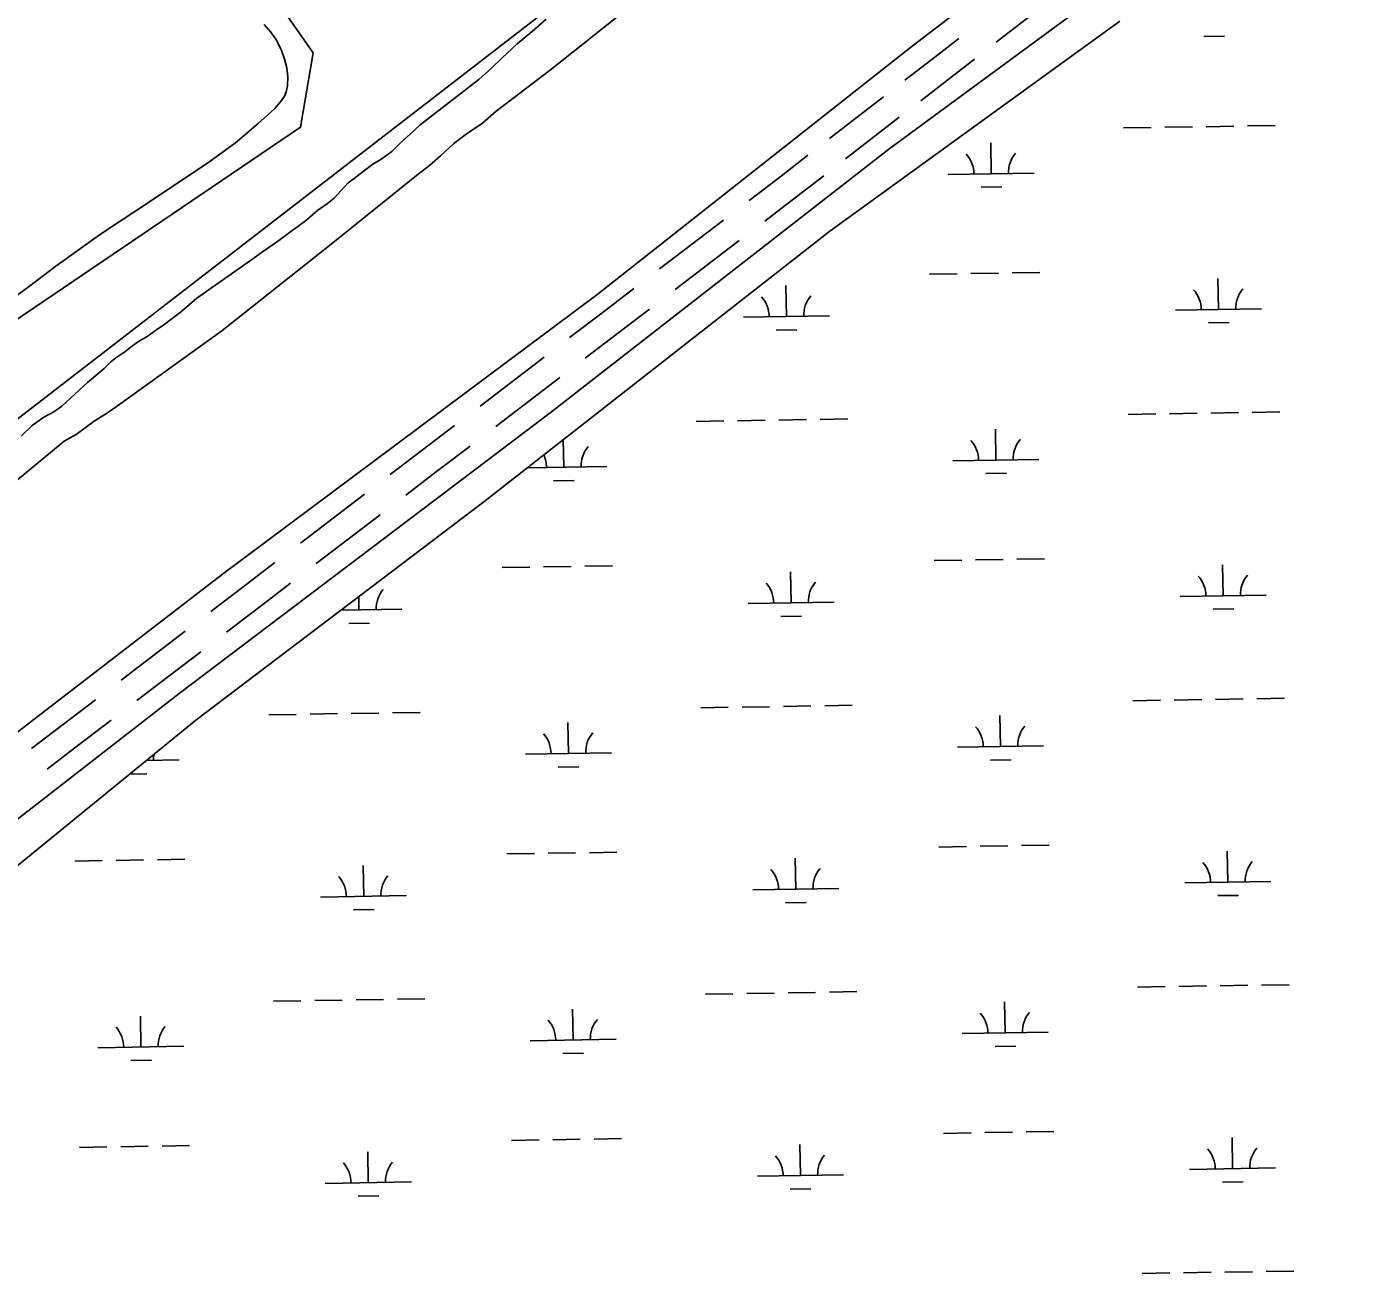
# Model space of a CAD drawing. Extents: x 3855477 to 3893699, y 299188 to 325115.
# Drawn here: x 3879053 to 3880594, y 310752 to 312201 of the extents above; entities that cross this region are included whole.
import ezdxf

# ---------------------------------------------------------------- set-up
doc = ezdxf.new("R2010")
doc.units = 0
for name, color, linetype in [('V-LEVE-TOET', 7, 'Continuous'), ('V-ROAD-CNTR', 7, 'Continuous'), ('V-SITE-VEGE', 7, 'Continuous'), ('V-TOPO-SHOR', 7, 'Continuous'), ('V-WETL-SWMP', 7, 'Continuous')]:
    doc.layers.add(name, color=color, linetype=linetype)

msp = doc.modelspace()

# ---------------------------------------------------------------- linework, layer by layer
at = {"layer": 'V-LEVE-TOET'}
for points in [[(3882113, 313135.2), (3881863.8, 312939), (3881679, 312800), (3881656.5, 312788.3), (3881623.4, 312774.6), (3881340.6, 312687.9), (3880914.1, 312551.3), (3880735.9, 312494.2), (3880476.2, 312413.2), (3880293.4, 312337.8), (3880278.3, 312328.6), (3880081.4, 312177.9), (3879715, 311888.9), (3879280.6, 311564.4), (3878894.2, 311267.1), (3878563.3, 311002.5)], [(3878537.7, 310858.1), (3878666.6, 310977.7), (3878876.6, 311151.3), (3879230.1, 311425.7), (3879661, 311751.9), (3880054.2, 312058), (3880313.1, 312248.7), (3880338.5, 312268), (3880361.3, 312282.5), (3880409.2, 312303.2), (3880861.9, 312447.7), (3881332.6, 312598), (3881688.6, 312712.7), (3881730.9, 312734.3), (3881768.1, 312765.5), (3882169.3, 313098.3)]]:
    msp.add_lwpolyline(points, dxfattribs=at)
at = {"layer": 'V-ROAD-CNTR'}
for points in [[(3880179, 312182.2), (3880241.5, 312230.6)], [(3880104.3, 312162.4), (3880135.6, 312186.6)], [(3880073, 312138.2), (3880104.3, 312162.4)], [(3880122.7, 312138.6), (3880153.9, 312162.8)], [(3880091.4, 312114.4), (3880122.7, 312138.6)], [(3879985.4, 312070.4), (3880048, 312118.8)], [(3880003.8, 312046.7), (3880066.3, 312095.1)], [(3879929.1, 312026.8), (3879960.4, 312051)], [(3879892, 311998.5), (3879929.2, 312026.9)], [(3879947.5, 312003.1), (3879978.7, 312027.3)], [(3879910.2, 311974.6), (3879947.4, 312003.1)], [(3879787.8, 311918.9), (3879862.2, 311975.7)], [(3879806, 311895), (3879880.4, 311951.9)], [(3879720.8, 311867.7), (3879758, 311896.1)], [(3879739.1, 311843.9), (3879776.3, 311872.3)], [(3879683.6, 311839.3), (3879720.8, 311867.7)], [(3879701.8, 311815.5), (3879739.1, 311843.9)], [(3879579.5, 311759.7), (3879653.9, 311816.6)], [(3879597.7, 311735.9), (3879672.1, 311792.7)], [(3879512.5, 311708.5), (3879549.7, 311737)], [(3879475.3, 311680.1), (3879512.5, 311708.5)], [(3879530.7, 311684.7), (3879567.9, 311713.1)], [(3879493.5, 311656.3), (3879530.7, 311684.7)], [(3879371.1, 311600.5), (3879445.5, 311657.4)], [(3879389.3, 311576.7), (3879463.7, 311633.5)], [(3879304.2, 311549.4), (3879341.4, 311577.8)], [(3879267, 311520.9), (3879304.2, 311549.4)], [(3879322.4, 311525.5), (3879359.6, 311554)], [(3879285.2, 311497.1), (3879322.4, 311525.5)], [(3879162.8, 311441.4), (3879237.2, 311498.2)], [(3879181, 311417.5), (3879255.4, 311474.4)], [(3879095.8, 311390.2), (3879133, 311418.6)], [(3879114, 311366.4), (3879151.2, 311394.8)], [(3879058.6, 311361.8), (3879095.8, 311390.2)], [(3879076.8, 311337.9), (3879114, 311366.4)]]:
    msp.add_lwpolyline(points, dxfattribs=at)
at = {"layer": 'V-SITE-VEGE'}
for points in [[(3880005.5, 312489.2), (3878323.7, 311190), (3877939.7, 311405.1), (3877877.8, 311445.7), (3877797.7, 311499.4), (3877714.2, 311553.8), (3877593.6, 311638.2), (3877556, 311665.9), (3877517.9, 311691.4), (3877463, 311724.2), (3877419.4, 311751.1), (3877364.6, 311785.9), (3877313.2, 311820.3), (3877261.3, 311856)], [(3877802, 311671.6), (3877866.3, 311636), (3877895.4, 311619.5), (3877912.5, 311610.9), (3877970.5, 311571.9), (3878010.5, 311544.8), (3878078.1, 311500.5), (3878287.3, 311365.5), (3878853.6, 311753), (3878890, 311757.6), (3879371.2, 312083.5), (3879385.8, 312170.1), (3879232.7, 312388.9)]]:
    msp.add_lwpolyline(points, dxfattribs=at)
at = {"layer": 'V-TOPO-SHOR'}
for points in [[(3878990.6, 311631.3), (3879096.4, 311719), (3879110.5, 311726.6), (3879131.4, 311742.2), (3879147, 311751.8), (3879161.3, 311761.7), (3879279.8, 311847.2), (3879410.6, 311951), (3879505.9, 312027.4), (3879521, 312039.3), (3879533.8, 312050.3), (3879549.1, 312064.7), (3879563.6, 312075.5), (3879582.3, 312088.3), (3879598.4, 312102.3), (3879661.2, 312150.4), (3879753.5, 312223.6)], [(3879046.6, 311724.9), (3879059.4, 311737.3), (3879073.1, 311746.7), (3879084.5, 311752.8), (3879093.9, 311759.7), (3879104.4, 311769.2), (3879114.1, 311778.2), (3879123.6, 311787.2), (3879133.3, 311795), (3879143.1, 311803.2), (3879150.3, 311810.5), (3879156.7, 311815.6), (3879166.9, 311822.8), (3879174.9, 311829), (3879183, 311834.7), (3879193, 311840.6), (3879202.8, 311847.5), (3879212.3, 311854), (3879222, 311861.3), (3879231.4, 311868.4), (3879241.7, 311877.3), (3879250.8, 311885.2), (3879313.1, 311928.6), (3879327, 311938.9), (3879338.2, 311946.5), (3879345.8, 311952.1), (3879358.1, 311961.4), (3879368, 311968.4), (3879376.9, 311974.9), (3879384.8, 311981.8), (3879391.2, 311987.1), (3879402.2, 311995.1), (3879410.1, 312001.2), (3879417.9, 312009.5), (3879426.5, 312018.8), (3879433.4, 312024), (3879443.9, 312032.2), (3879455.1, 312040.6), (3879464.5, 312046), (3879477.1, 312055.5), (3879487.9, 312066.1), (3879498.8, 312076), (3879510, 312086.5), (3879578.3, 312139), (3879593.4, 312152.5), (3879604.8, 312163.7), (3879622.5, 312180.5), (3879640.6, 312195.1), (3879656.3, 312209.1)], [(3879329, 312202.8), (3879336.5, 312194.1), (3879342.5, 312185.7), (3879348.4, 312173.8), (3879352.5, 312162.8), (3879355.2, 312152.7), (3879356.4, 312142.1), (3879356.1, 312131.8), (3879354.5, 312124.6), (3879352.3, 312119.8), (3879347.8, 312113.2), (3879341.1, 312105.5), (3879332.8, 312097.4), (3879321.8, 312088), (3879295.5, 312065.3), (3879264.4, 312043), (3879202.6, 312001.6), (3879138.6, 311959.3), (3879086.7, 311922.3), (3879053.1, 311896.7), (3879001.9, 311859.8)]]:
    msp.add_lwpolyline(points, dxfattribs=at)
at = {"layer": 'V-WETL-SWMP'}
for p, q in [((3880322.7, 312206.8), (3879985.7, 311962.7)), ((3880420, 312188.8), (3880444, 312189.2)), ((3880422.9, 312084.2), (3880454.9, 312084.8)), ((3880470.9, 312085), (3880502.9, 312085.5)), ((3880326.9, 312082.7), (3880358.9, 312083.2)), ((3880374.9, 312083.5), (3880406.9, 312084)), ((3880173.2, 312029.4), (3880172.6, 312065.4)), ((3880123.2, 312028.6), (3880223.2, 312030.2)), ((3880161.4, 312013.8), (3880185.4, 312014.2)), ((3879985.7, 311962.7), (3879583.8, 311648.3)), ((3880197.6, 311914.4), (3880229.6, 311914.9)), ((3879935.4, 311863.7), (3879934.8, 311899.7)), ((3880101.6, 311912.8), (3880133.6, 311913.3)), ((3880149.6, 311913.6), (3880181.6, 311914.1)), ((3880437.2, 311871.8), (3880436.6, 311907.8)), ((3880387.2, 311871), (3880487.2, 311872.7)), ((3879885.4, 311862.8), (3879985.3, 311864.5)), ((3880425.4, 311856.2), (3880449.4, 311856.6)), ((3879923.6, 311848), (3879947.6, 311848.4)), ((3880332.3, 311750), (3880364.3, 311750.6)), ((3880380.3, 311750.8), (3880412.3, 311751.3)), ((3880428.3, 311751.6), (3880460.3, 311752.1)), ((3880476.3, 311752.4), (3880508.3, 311752.9)), ((3879830.5, 311741.9), (3879862.5, 311742.4)), ((3879878.5, 311742.6), (3879910.5, 311743.2)), ((3879926.5, 311743.4), (3879958.5, 311744)), ((3879974.5, 311744.2), (3880006.5, 311744.7)), ((3880178.6, 311696.8), (3880178, 311732.8)), ((3879676.7, 311688.6), (3879676.2, 311720.7)), ((3879634.4, 311687.9), (3879726.7, 311689.4)), ((3880128.6, 311696), (3880228.6, 311697.6)), ((3879665, 311673), (3879689, 311673.4)), ((3880166.8, 311681.2), (3880190.8, 311681.6)), ((3879583.8, 311648.3), (3879249.3, 311395)), ((3880107.1, 311580.2), (3880139.1, 311580.7)), ((3880155.1, 311581), (3880187, 311581.5)), ((3880203, 311581.7), (3880235, 311582.3)), ((3879605.2, 311572), (3879637.2, 311572.5)), ((3879653.2, 311572.8), (3879685.2, 311573.3)), ((3879701.2, 311573.6), (3879733.2, 311574.1)), ((3879940.8, 311531), (3879940.2, 311567)), ((3880442.6, 311539.2), (3880442, 311575.2)), ((3879438.9, 311522.9), (3879438.7, 311538.4)), ((3879890.8, 311530.2), (3879990.8, 311531.8)), ((3880392.6, 311538.4), (3880492.6, 311540)), ((3879417.6, 311522.5), (3879488.9, 311523.7)), ((3879929, 311515.4), (3879953, 311515.8)), ((3880430.9, 311523.6), (3880454.9, 311524)), ((3879427.2, 311507.2), (3879451.2, 311507.6)), ((3879835.9, 311409.2), (3879867.9, 311409.8)), ((3879883.9, 311410), (3879915.9, 311410.5)), ((3879931.9, 311410.8), (3879963.9, 311411.3)), ((3879979.9, 311411.6), (3880011.9, 311412.1)), ((3880337.7, 311417.4), (3880369.7, 311417.9)), ((3880385.7, 311418.2), (3880417.7, 311418.7)), ((3880433.7, 311419), (3880465.7, 311419.5)), ((3880481.7, 311419.8), (3880513.7, 311420.3)), ((3879249.3, 311395), (3878997.3, 311189.3)), ((3879334.1, 311401.1), (3879366.1, 311401.6)), ((3879382.1, 311401.8), (3879414, 311402.4)), ((3879430, 311402.6), (3879462, 311403.1)), ((3879478, 311403.4), (3879510, 311403.9)), ((3879682.2, 311356), (3879681.6, 311392)), ((3880184, 311364.2), (3880183.4, 311400.2)), ((3880134, 311363.3), (3880234, 311365)), ((3879191.7, 311348), (3879230.3, 311348.6)), ((3879632.2, 311355.2), (3879732.1, 311356.8)), ((3880172.2, 311348.5), (3880196.2, 311348.9)), ((3879172.5, 311332.2), (3879192.6, 311332.6)), ((3879670.4, 311340.4), (3879694.4, 311340.7)), ((3879610.6, 311239.4), (3879642.6, 311239.9)), ((3879658.6, 311240.2), (3879690.6, 311240.7)), ((3879706.6, 311240.9), (3879738.6, 311241.5)), ((3880112.5, 311247.5), (3880144.5, 311248.1)), ((3880160.5, 311248.3), (3880192.5, 311248.8)), ((3880208.5, 311249.1), (3880240.5, 311249.6)), ((3880448, 311206.6), (3880447.4, 311242.6)), ((3879108.8, 311231.2), (3879140.8, 311231.7)), ((3879156.8, 311232), (3879188.8, 311232.5)), ((3879204.8, 311232.8), (3879236.8, 311233.3)), ((3879444.4, 311190.2), (3879443.8, 311226.2)), ((3879946.2, 311198.4), (3879945.6, 311234.4)), ((3880398, 311205.8), (3880498, 311207.4)), ((3879394.4, 311189.4), (3879494.3, 311191)), ((3879896.2, 311197.6), (3879996.2, 311199.2)), ((3880436.3, 311191), (3880460.3, 311191.3)), ((3879432.6, 311174.6), (3879456.6, 311175)), ((3879934.4, 311182.8), (3879958.4, 311183.2)), ((3880343.2, 311084.8), (3880375.2, 311085.3)), ((3880391.2, 311085.6), (3880423.2, 311086.1)), ((3880439.1, 311086.3), (3880471.1, 311086.9)), ((3880487.1, 311087.1), (3880519.1, 311087.6)), ((3879339.5, 311068.4), (3879371.5, 311069)), ((3879387.5, 311069.2), (3879419.5, 311069.7)), ((3879435.5, 311070), (3879467.5, 311070.5)), ((3879483.5, 311070.8), (3879515.5, 311071.3)), ((3879841.3, 311076.6), (3879873.3, 311077.1)), ((3879889.3, 311077.4), (3879921.3, 311077.9)), ((3879937.3, 311078.2), (3879969.3, 311078.7)), ((3879985.3, 311079), (3880017.3, 311079.5)), ((3880189.4, 311031.5), (3880188.8, 311067.5)), ((3879687.6, 311023.4), (3879687, 311059.3)), ((3879185.7, 311015.2), (3879185.1, 311051.2)), ((3879637.6, 311022.5), (3879737.6, 311024.2)), ((3880139.4, 311030.7), (3880239.4, 311032.3)), ((3879135.7, 311014.4), (3879235.7, 311016)), ((3879675.8, 311007.7), (3879699.8, 311008.1)), ((3880177.7, 311015.9), (3880201.7, 311016.3)), ((3879174, 310999.6), (3879198, 310999.9)), ((3880117.9, 310914.9), (3880149.9, 310915.4)), ((3880165.9, 310915.7), (3880197.9, 310916.2)), ((3880213.9, 310916.5), (3880245.9, 310917)), ((3879114.2, 310898.6), (3879146.2, 310899.1)), ((3879162.2, 310899.3), (3879194.2, 310899.9)), ((3879210.2, 310900.1), (3879242.2, 310900.6)), ((3879616.1, 310906.7), (3879648.1, 310907.3)), ((3879664.1, 310907.5), (3879696, 310908)), ((3879712, 310908.3), (3879744, 310908.8)), ((3879951.6, 310865.8), (3879951, 310901.8)), ((3880453.5, 310873.9), (3880452.9, 310909.9)), ((3879449.8, 310857.6), (3879449.2, 310893.6)), ((3879901.6, 310865), (3880001.6, 310866.6)), ((3880403.5, 310873.1), (3880503.4, 310874.8)), ((3879399.8, 310856.8), (3879499.8, 310858.4)), ((3880441.7, 310858.3), (3880465.7, 310858.7)), ((3879438, 310842), (3879462, 310842.4)), ((3879939.9, 310850.1), (3879963.9, 310850.5)), ((3880348.6, 310752.2), (3880380.6, 310752.7)), ((3880396.6, 310752.9), (3880428.6, 310753.5)), ((3880444.6, 310753.7), (3880476.6, 310754.2)), ((3880492.6, 310754.5), (3880524.6, 310755))]:
    msp.add_line(p, q, dxfattribs=at)
for centre, start, end in [((3880228.4, 312030.8), 140.1615, 181.7052), ((3880117.9, 312029), 0.1615, 41.7052), ((3879880.1, 311863.2), 0.1615, 41.7052), ((3879990.6, 311865), 140.1615, 181.7052), ((3880382, 311871.4), 0.1615, 41.7052), ((3880492.4, 311873.2), 140.1615, 181.7052), ((3880123.3, 311696.4), 0.1615, 41.7052), ((3880233.8, 311698.2), 140.1615, 181.7052), ((3879621.5, 311688.2), 0.1615, 24.6821), ((3879732, 311690), 140.1615, 181.7052), ((3880387.4, 311538.8), 0.1615, 41.7052), ((3880497.8, 311540.6), 140.1615, 181.7052), ((3879494.2, 311524.2), 140.1615, 181.7052), ((3879885.5, 311530.6), 0.1615, 41.7052), ((3879996, 311532.4), 140.1615, 181.7052), ((3879383.7, 311522.4), 0.1615, 1.6942), ((3879626.9, 311355.6), 0.1615, 41.7052), ((3879737.4, 311357.4), 140.1615, 181.7052), ((3880128.8, 311363.7), 0.1615, 41.7052), ((3880239.2, 311365.5), 140.1615, 181.7052), ((3879235.5, 311349.2), 169.7884, 181.7052), ((3879891, 311198), 0.1615, 41.7052), ((3880001.4, 311199.8), 140.1615, 181.7052), ((3880392.8, 311206.2), 0.1615, 41.7052), ((3880503.3, 311208), 140.1615, 181.7052), ((3879389.1, 311189.8), 0.1615, 41.7052), ((3879499.6, 311191.6), 140.1615, 181.7052), ((3880134.2, 311031.1), 0.1615, 41.7052), ((3880244.6, 311032.9), 140.1615, 181.7052), ((3879130.5, 311014.8), 0.1615, 41.7052), ((3879241, 311016.6), 140.1615, 181.7052), ((3879632.3, 311022.9), 0.1615, 41.7052), ((3879742.8, 311024.7), 140.1615, 181.7052), ((3880508.7, 310875.3), 140.1615, 181.7052), ((3879896.4, 310865.3), 0.1615, 41.7052), ((3880006.8, 310867.1), 140.1615, 181.7052), ((3880398.2, 310873.5), 0.1615, 41.7052), ((3879394.5, 310857.2), 0.1615, 41.7052), ((3879505, 310859), 140.1615, 181.7052)]:
    msp.add_arc(centre, 35.2, start, end, dxfattribs=at)

doc.saveas('drawing.dxf')
